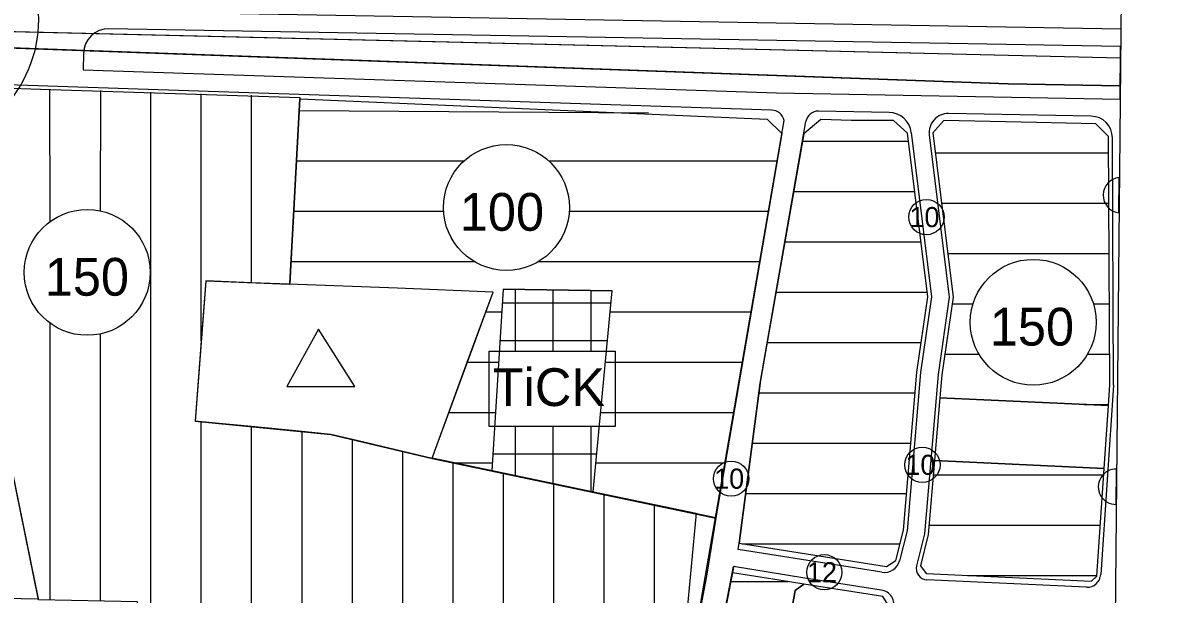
# Model space of a CAD drawing. Extents: x 427903 to 430077, y 4477233 to 4480385.
# Drawn here: x 429594.3 to 430050.5, y 4477649.4 to 4477876.2 of the extents above; entities that cross this region are included whole.
import ezdxf

# ---------------------------------------------------------------- set-up
doc = ezdxf.new("R2010")
doc.units = 0
for name, color, linetype in [('ADA', 7, 'Continuous'), ('ADAKENARI', 7, 'Continuous'), ('KALDIRIM', 7, 'Continuous'), ('KD_KAV_DA', 7, 'Continuous'), ('KD_YGEN', 7, 'Continuous'), ('LJ_SEMBOL', 7, 'Continuous'), ('PL_AYA_PARK_DINLENME', 7, 'Continuous'), ('PL_K_TALI_IS_MRK', 7, 'Continuous'), ('PL_KANAL', 7, 'Continuous'), ('PL_KON_MEV_150', 7, 'Continuous'), ('PL_KON_ONE_100', 7, 'Continuous'), ('PL_KON_ONE_150', 7, 'Continuous'), ('PL_SAY_ILKOGRETIM', 7, 'Continuous'), ('PL_TİC+K', 7, 'Continuous'), ('SM_DAIRE', 7, 'Continuous'), ('SM_TAKS', 7, 'Continuous'), ('SıNıR', 7, 'Continuous'), ('TR_AZYOGUNKONUT', 7, 'Continuous'), ('TR_TALIISMERK', 7, 'Continuous'), ('TR_TİC+K', 7, 'Continuous')]:
    doc.layers.add(name, color=color, linetype=linetype)

msp = doc.modelspace()

# ---------------------------------------------------------------- linework, layer by layer
at = {"layer": 'ADA'}
for p in [(429785.03, 4477770.43), (429820.76, 4477689.95)]:
    msp.add_line(p, (429828.23, 4477769.77), dxfattribs=at)
at = {"layer": 'ADAKENARI'}
for p, q in [((429541.23, 4477874.06), (430030.04, 4477862.45)), ((429541.69, 4477868.04), (429985.42, 4477852.01)), ((429985.42, 4477852.01), (430029.94, 4477851.21)), ((429704.2, 4477846.12), (429700.31, 4477772.72)), ((429700.31, 4477772.72), (429700.06, 4477772.49)), ((429662.74, 4477718.19), (429716.5, 4477712.92)), ((429756.72, 4477703.33), (429861.59, 4477681.42)), ((429861.59, 4477681.42), (429853.27, 4477591.72))]:
    msp.add_line(p, q, dxfattribs=at)
at = {"layer": 'KALDIRIM'}
for p, q in [((429612.1, 4477881.16), (430030.15, 4477873.92)), ((429891.48, 4477841.58), (429545.28, 4477853.02)), ((429938.2, 4477840.7), (429910.17, 4477841.22)), ((430018.41, 4477839.21), (429961.76, 4477840.26)), ((429845.5, 4477542.09), (429896.5, 4477837.43)), ((429947, 4477832.76), (429955.04, 4477767.38)), ((429954.17, 4477831.84), (429962.1, 4477767.3)), ((430027.29, 4477732.4), (430026.84, 4477830.67)), ((429955.04, 4477767.38), (429950.68, 4477737.37)), ((429962.1, 4477767.3), (429957.64, 4477736.58)), ((429950.68, 4477737.37), (429945.36, 4477674.44)), ((429957.64, 4477736.58), (429952.28, 4477673.28)), ((430027.29, 4477732.4), (430022.25, 4477657.12)), ((429945.36, 4477674.44), (429942.36, 4477662.6)), ((429878.28, 4477667.03), (429878.67, 4477669.5)), ((429952.28, 4477673.28), (429949.06, 4477660.57)), ((429935.35, 4477657.98), (429878.28, 4477667.03)), ((429854.66, 4477548.56), (429876.46, 4477660.23)), ((429876.46, 4477660.23), (429876.07, 4477657.76)), ((429904.75, 4477655.7), (429876.46, 4477660.23)), ((429935.05, 4477650.94), (429904.75, 4477655.7)), ((430016.55, 4477652.04), (429953.19, 4477655))]:
    msp.add_line(p, q, dxfattribs=at)
msp.add_lwpolyline([(429878.67, 4477669.5), (429886.98, 4477733.2), (429905.15, 4477837.08)], dxfattribs=at)
for centre, radius, start, end in [((429891.57, 4477836.58), 5, 9.8427, 90.9864), ((429910.07, 4477836.22), 5, 88.938, 170.0816), ((429938.03, 4477831.66), 9.04, 7.0082, 88.9378), ((429961.62, 4477832.76), 7.51, 88.9378, 187.0082), ((430018.25, 4477830.63), 8.59, 0.2637, 88.9378), ((429936.32, 4477664.13), 6.22, 260.9855, 345.7835), ((429953.4, 4477659.47), 4.47, 165.7835, 267.3217), ((430016.8, 4477657.48), 5.45, 267.3217, 356.1669), ((429934.1, 4477644.89), 6.12, 345.3947, 81.0741)]:
    msp.add_arc(centre, radius, start, end, dxfattribs=at)
at = {"layer": 'KD_KAV_DA'}
msp.add_circle((429549.02, 4477877.69), 51.43, dxfattribs=at)
at = {"layer": 'KD_YGEN'}
for points in [[(430029.46, 4477800.87), (430029.59, 4477814.81)], [(430028.35, 4477684.97), (430028.49, 4477698.97)]]:
    msp.add_lwpolyline(points, dxfattribs=at)
for centre in [(429953.03, 4477799.12), (429951.42, 4477700.69), (429875.5, 4477695.19), (429912.49, 4477658.01)]:
    msp.add_circle(centre, 7, dxfattribs=at)
for centre, start, end in [((430030.17, 4477807.84), 94.7398, 264.1673), ((430028.23, 4477691.97), 87.9268, 270.9804)]:
    msp.add_arc(centre, 7, start, end, dxfattribs=at)
at = {"layer": 'LJ_SEMBOL'}
for p, q in [((429711.61, 4477754.59), (429699.07, 4477731.78)), ((429726.09, 4477731.78), (429711.61, 4477754.59)), ((429699.07, 4477731.78), (429726.09, 4477731.78))]:
    msp.add_line(p, q, dxfattribs=at)
for points in [[(429779.37, 4477745.9), (429829.37, 4477745.9), (429829.37, 4477715.9), (429779.37, 4477715.9), (429779.37, 4477745.9), (429829.37, 4477745.9)], [(429783.49, 4477745.9), (429826, 4477745.9)], [(429783.49, 4477745.9), (429826, 4477745.9)], [(429823.19, 4477715.9), (429781.6, 4477715.9)]]:
    msp.add_lwpolyline(points, dxfattribs=at)
at = {"layer": 'PL_AYA_PARK_DINLENME'}
for points in [[(429621.35, 4477871.09), (429620.09, 4477869.61), (429619.14, 4477867.9), (429618.55, 4477866.05), (429618.32, 4477864.11), (429618.21, 4477857.62), (429893.55, 4477848.53), (430029.89, 4477846)], [(429626.49, 4477873.72), (429624.61, 4477873.19), (429622.88, 4477872.3), (429621.35, 4477871.09), (429621.35, 4477871.09)], [(430030.09, 4477866.92), (429628.43, 4477873.88), (429626.49, 4477873.72), (429626.49, 4477873.72)], [(430029.89, 4477846), (430030.09, 4477866.92)], [(430023.57, 4477699.26), (430025.24, 4477724.21), (429958.36, 4477727.34), (429956.25, 4477702.41), (430023.57, 4477699.26)], [(429904.33, 4477633.02), (429924.33, 4477630.99), (429934.98, 4477629.92), (429937.34, 4477638.98), (429938.59, 4477643.77), (429935.65, 4477648.31), (429904.36, 4477653.23), (429900.94, 4477650.79), (429897.88, 4477633.67), (429904.33, 4477633.02)]]:
    msp.add_lwpolyline(points, dxfattribs=at)
for start, end in [(134.0256, 134.0324), (100.2596, 100.2641)]:
    msp.add_arc((429628.26, 4477863.95), 9.94, start, end, dxfattribs=at)
at = {"layer": 'PL_K_TALI_IS_MRK'}
msp.add_lwpolyline([(429564.58, 4477823.14), (429562.4, 4477833.5), (429559.17, 4477849.65), (429558.95, 4477850.82), (429547.89, 4477850.87), (429545.62, 4477848.78), (429586.66, 4477647.77), (429600.45, 4477647.41), (429566.76, 4477812.79), (429564.58, 4477823.14)], dxfattribs=at)
at = {"layer": 'PL_KANAL'}
for points in [[(430029.94, 4477851.21), (429985.42, 4477852.01), (429541.69, 4477868.04), (429541.04, 4477871.2), (429540.98, 4477871.55), (429540.94, 4477871.92), (429540.93, 4477872.28), (429540.94, 4477872.64), (429540.98, 4477873), (429541.04, 4477873.36), (429541.13, 4477873.72), (429541.23, 4477874.06), (430030.04, 4477862.45)], [(430030.04, 4477862.45), (430029.94, 4477851.21)]]:
    msp.add_lwpolyline(points, dxfattribs=at)
at = {"layer": 'PL_KON_MEV_150'}
for points in [[(429756.72, 4477703.2), (429869.45, 4477679.47), (429865.67, 4477656.4), (429844.04, 4477541.5), (429843.61, 4477539.01), (429838.72, 4477540.39), (429833.14, 4477541.88), (429832.24, 4477538.1), (429832.24, 4477538.12), (429797.5, 4477548.46), (429632.53, 4477587.79), (429639.77, 4477646.26), (429600.51, 4477647.1), (429566.76, 4477812.79), (429562.4, 4477833.5), (429559.17, 4477849.65), (429558.95, 4477850.82), (429577.88, 4477850.77), (429601.21, 4477850.01), (429704.22, 4477846.65), (429700.31, 4477772.59), (429700.06, 4477772.36)], [(429700.06, 4477772.36), (429666.87, 4477773.63), (429662.74, 4477718.06)], [(429662.74, 4477718.06), (429716.5, 4477712.79)], [(429716.5, 4477712.79), (429756.72, 4477703.2)]]:
    msp.add_lwpolyline(points, dxfattribs=at)
at = {"layer": 'PL_KON_ONE_100'}
for points in [[(429700.06, 4477772.49), (429700.31, 4477772.72), (429704.2, 4477846.12), (429889.77, 4477837.99), (429895.64, 4477832.32), (429869.45, 4477679.6), (429756.72, 4477703.33)], [(429742.96, 4477770.85), (429700.06, 4477772.49)], [(429780.96, 4477769.34), (429742.96, 4477770.85)], [(429756.72, 4477703.33), (429780.96, 4477769.34)]]:
    msp.add_lwpolyline(points, dxfattribs=at)
msp.add_lwpolyline([(429820.76, 4477689.95), (429828.23, 4477769.77), (429785.03, 4477770.43), (429780.49, 4477698.36)], close=True, dxfattribs=at)
at = {"layer": 'PL_KON_ONE_150'}
for points in [[(429887.03, 4477733.5), (429887, 4477733.35), (429886.98, 4477733.2), (429878.67, 4477669.5), (429937.13, 4477660.23), (429940.83, 4477662.67), (429943.87, 4477674.69), (429949.19, 4477737.54), (429953.53, 4477767.4), (429945.53, 4477832.47), (429939.92, 4477837.46), (429923.28, 4477837.54), (429911.13, 4477837.94), (429904.3, 4477832.24), (429887.03, 4477733.5)], [(429996.74, 4477836.71), (429959.97, 4477837.5), (429955.58, 4477832.64), (429963.61, 4477767.29), (429959.13, 4477736.4), (429958.36, 4477727.34), (430025.24, 4477724.21), (430025.79, 4477732.44), (430025.34, 4477831.13), (430020.31, 4477836.23), (429996.74, 4477836.71)], [(429956.25, 4477702.41), (429953.77, 4477673.03), (429950.61, 4477660.57), (429952.87, 4477657.52), (430018.49, 4477654.45), (430020.7, 4477656.41), (430023.57, 4477699.26), (429956.25, 4477702.41)], [(429895.52, 4477620.45), (429897.88, 4477633.67), (429900.94, 4477650.79), (429904.36, 4477653.23), (429894.56, 4477654.86), (429876.07, 4477657.76), (429875.02, 4477652.42), (429875.01, 4477652.38), (429875.01, 4477652.35), (429854.66, 4477548.56), (429877.5, 4477542.31), (429884.33, 4477540.45), (429886.15, 4477556.45), (429887.97, 4477572.45), (429889.77, 4477588.32), (429889.79, 4477588.45), (429892.65, 4477604.45), (429895.52, 4477620.45)]]:
    msp.add_lwpolyline(points, dxfattribs=at)
at = {"layer": 'PL_SAY_ILKOGRETIM'}
msp.add_lwpolyline([(429745.1, 4477706.1), (429756.72, 4477703.33), (429763.37, 4477721.42), (429770.71, 4477741.42), (429778.05, 4477761.42), (429780.96, 4477769.34), (429742.96, 4477770.85), (429700.06, 4477772.49), (429685.1, 4477773.06), (429666.87, 4477773.76), (429665.1, 4477749.97), (429662.74, 4477718.19), (429665.1, 4477717.96), (429685.1, 4477716), (429705.1, 4477714.04), (429716.5, 4477712.92), (429725.1, 4477710.87), (429745.1, 4477706.1)], dxfattribs=at)
at = {"layer": 'PL_TİC+K'}
msp.add_line((429820.76, 4477689.95), (429828.23, 4477769.77), dxfattribs=at)
for points in [[(429785.03, 4477770.43), (429780.49, 4477698.36)], [(429828.23, 4477769.77), (429785.03, 4477770.43)], [(429780.49, 4477698.36), (429820.76, 4477689.95)]]:
    msp.add_lwpolyline(points, dxfattribs=at)
at = {"layer": 'SM_DAIRE'}
for centre in [(429786.25, 4477802.94), (429619.83, 4477777.16), (429995.44, 4477757.33)]:
    msp.add_circle(centre, 25, dxfattribs=at)
at = {"layer": 'SıNıR'}
msp.add_line((430050.52, 4480009.82), (430024.04, 4477233.04), dxfattribs=at)
at = {"layer": 'TR_AZYOGUNKONUT'}
for p, q in [((429605.1, 4477797.36), (429605.02, 4477849.97)), ((429625.1, 4477801.59), (429625.22, 4477849.45)), ((429645.1, 4477584.92), (429645.02, 4477848.8)), ((429665.1, 4477749.97), (429665.03, 4477848.15)), ((429685.1, 4477773.06), (429685.09, 4477847.5)), ((429703.94, 4477841.42), (429842.72, 4477840.52)), ((429903.79, 4477829.31), (429945.92, 4477829.31)), ((429956.56, 4477824.66), (430025.37, 4477824.66)), ((429702.88, 4477821.42), (429769.41, 4477821.42)), ((429803.1, 4477821.42), (429893.73, 4477821.42)), ((429900.29, 4477809.31), (429948.37, 4477809.31)), ((429701.82, 4477801.42), (429761.3, 4477801.42)), ((429811.2, 4477801.42), (429890.28, 4477801.42)), ((429959.02, 4477804.66), (430025.46, 4477804.66)), ((429896.79, 4477789.31), (429950.83, 4477789.31)), ((429961.48, 4477784.66), (430025.55, 4477784.66)), ((429700.77, 4477781.42), (429773.54, 4477781.42)), ((429798.96, 4477781.42), (429886.91, 4477781.42)), ((429893.29, 4477769.31), (429953.29, 4477769.31)), ((429778.05, 4477761.42), (429784.46, 4477761.42)), ((429827.45, 4477761.42), (429883.37, 4477761.42)), ((429963.23, 4477764.66), (429971.54, 4477764.66)), ((430019.34, 4477764.66), (430025.64, 4477764.66)), ((429605.1, 4477647.29), (429605.1, 4477756.95)), ((429625.1, 4477646.77), (429625.1, 4477752.72)), ((429889.79, 4477749.31), (429950.9, 4477749.31)), ((429960.33, 4477744.66), (429973.89, 4477744.66)), ((430016.99, 4477744.66), (430025.73, 4477744.66)), ((429770.71, 4477741.42), (429783.2, 4477741.42)), ((429825.58, 4477741.42), (429879.92, 4477741.42)), ((429886.47, 4477729.31), (429948.49, 4477729.31)), ((430015.64, 4477724.66), (430025.27, 4477724.66)), ((429763.37, 4477721.42), (429781.94, 4477721.42)), ((429823.71, 4477721.42), (429876.46, 4477721.42)), ((429665.1, 4477580.16), (429665.1, 4477717.96)), ((429685.1, 4477575.39), (429685.1, 4477716)), ((429705.1, 4477570.62), (429705.1, 4477714.04)), ((429725.1, 4477565.85), (429725.1, 4477710.87)), ((429745.1, 4477561.08), (429745.1, 4477706.1)), ((429883.86, 4477709.31), (429946.8, 4477709.31)), ((429765.1, 4477556.31), (429765.1, 4477701.58)), ((429765.87, 4477701.42), (429780.68, 4477701.42)), ((429821.84, 4477701.42), (429873.19, 4477701.42)), ((429785.1, 4477551.55), (429785.1, 4477697.4)), ((429955.78, 4477696.75), (430023.4, 4477696.75)), ((429805.1, 4477546.33), (429805.1, 4477693.22)), ((429825.1, 4477540.37), (429825.1, 4477689.04)), ((429881.25, 4477689.31), (429945.11, 4477689.31)), ((429845.1, 4477547.27), (429845.1, 4477684.86)), ((429954.08, 4477676.75), (430022.06, 4477676.75)), ((429879.9, 4477669.31), (429942.51, 4477669.31)), ((429969.26, 4477656.75), (430020.72, 4477656.75)), ((429875.39, 4477654.28), (429898.04, 4477654.28))]:
    msp.add_line(p, q, dxfattribs=at)
at = {"layer": 'TR_TALIISMERK'}
msp.add_lwpolyline([(429564.58, 4477823.14), (429562.4, 4477833.5), (429559.17, 4477849.65), (429558.95, 4477850.82), (429547.89, 4477850.87), (429545.62, 4477848.78), (429586.66, 4477647.77), (429600.45, 4477647.41), (429566.76, 4477812.79), (429564.58, 4477823.14)], dxfattribs=at)
at = {"layer": 'TR_TİC+K'}
for p, q in [((429789.75, 4477770.36), (429789.75, 4477745.9)), ((429804.75, 4477770.13), (429804.75, 4477745.9)), ((429819.75, 4477769.9), (429819.75, 4477745.9)), ((429784.69, 4477765.05), (429827.79, 4477765.05)), ((429783.75, 4477750.05), (429826.38, 4477750.05)), ((429789.75, 4477715.9), (429789.75, 4477696.43)), ((429804.75, 4477715.9), (429804.75, 4477693.29)), ((429819.75, 4477715.9), (429819.75, 4477690.16)), ((429780.91, 4477705.05), (429822.18, 4477705.05)), ((429820.27, 4477690.05), (429820.77, 4477690.05))]:
    msp.add_line(p, q, dxfattribs=at)

# ---------------------------------------------------------------- texts
at = {"layer": 'KD_YGEN'}
for s, p in [('10', (429946.28, 4477795.12)), ('10', (429944.67, 4477696.69)), ('10', (429868.75, 4477691.19)), ('12', (429905.58, 4477654.01))]:
    msp.add_text(s, height=8, dxfattribs=at).set_placement(p)
at = {"layer": 'LJ_SEMBOL'}
msp.add_text('TiCK', height=15, dxfattribs=at).set_placement((429780.85, 4477724.05))
at = {"layer": 'SM_TAKS'}
for s, p in [('100', (429767.73, 4477793.68)), ('150', (429602.96, 4477767.89)), ('150', (429978.17, 4477748.07))]:
    msp.add_text(s, height=15, dxfattribs=at).set_placement(p)

doc.saveas('drawing.dxf')
